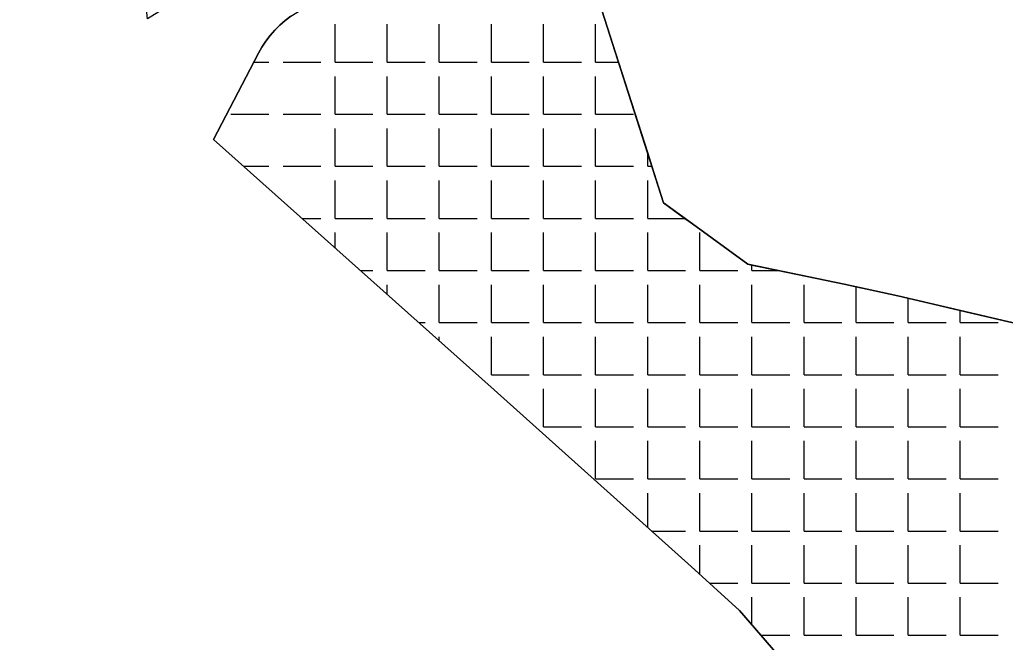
# Model space of a CAD drawing. Extents: x 427903 to 430077, y 4477233 to 4480385.
# Drawn here: x 428115.6 to 428247.7, y 4477773.8 to 4477857.3 of the extents above; entities that cross this region are included whole.
import ezdxf

# ---------------------------------------------------------------- set-up
doc = ezdxf.new("R2010")
doc.units = 0
for name, color, linetype in [('KIYI', 7, 'Continuous'), ('KIYIKENARCIZGI', 7, 'Continuous'), ('PL_AYA_PARK_DINLENME', 7, 'Continuous'), ('PL_DOLGU', 7, 'Continuous'), ('TR_KIYI', 7, 'Continuous')]:
    doc.layers.add(name, color=color, linetype=linetype)

msp = doc.modelspace()

# ---------------------------------------------------------------- linework, layer by layer
at = {"layer": 'KIYI'}
for p, q in [((428150.44, 4477856.55), (428149.77, 4477855.88)), ((428151.16, 4477857.17), (428150.44, 4477856.55)), ((428151.92, 4477857.74), (428151.16, 4477857.17)), ((428149.14, 4477855.17), (428148.56, 4477854.41)), ((428149.77, 4477855.88), (428149.14, 4477855.17)), ((428148.56, 4477854.41), (428148.04, 4477853.62)), ((428147.57, 4477852.8), (428141.54, 4477841.22)), ((428148.04, 4477853.62), (428147.57, 4477852.8)), ((428141.54, 4477841.22), (428179.19, 4477807.64)), ((428179.19, 4477807.64), (428205.56, 4477783.99)), ((428205.56, 4477783.99), (428212.04, 4477778.07)), ((428212.04, 4477778.07), (428217.8, 4477771.47))]:
    msp.add_line(p, q, dxfattribs=at)
at = {"layer": 'KIYIKENARCIZGI'}
for p, q in [((428201.89, 4477832.72), (428193.23, 4477859.7)), ((428205.74, 4477829.92), (428201.89, 4477832.72)), ((428213.18, 4477824.5), (428205.74, 4477829.92)), ((428226.08, 4477821.84), (428213.18, 4477824.5)), ((428229.18, 4477821.17), (428226.08, 4477821.84)), ((428233.29, 4477820.28), (428229.18, 4477821.17)), ((428250.11, 4477816.33), (428233.29, 4477820.28))]:
    msp.add_line(p, q, dxfattribs=at)
at = {"layer": 'PL_AYA_PARK_DINLENME'}
msp.add_lwpolyline([(428190.14, 4477869.4), (428190.12, 4477869.39), (428192.77, 4477861.15), (428193.23, 4477859.7), (428193.59, 4477858.58), (428195.83, 4477851.6), (428199.75, 4477839.39), (428200.32, 4477837.63), (428201.89, 4477832.72), (428204.74, 4477830.64), (428205.74, 4477829.92), (428213.18, 4477824.5), (428213.72, 4477824.39), (428217.26, 4477823.66), (428226.08, 4477821.84), (428227.69, 4477821.49), (428229.18, 4477821.17), (428233.29, 4477820.28), (428234.68, 4477819.95), (428241.66, 4477818.31), (428250.11, 4477816.33)], dxfattribs=at)
at = {"layer": 'PL_DOLGU'}
for points in [[(428217.8, 4477771.47), (428212.04, 4477778.07), (428205.56, 4477783.99), (428179.19, 4477807.64), (428141.54, 4477841.22), (428147.57, 4477852.8), (428148.04, 4477853.62), (428148.56, 4477854.41), (428149.14, 4477855.17), (428149.77, 4477855.88), (428150.44, 4477856.55), (428151.16, 4477857.17), (428151.92, 4477857.74), (428152.72, 4477858.25), (428157.67, 4477861.21), (428157.47, 4477861.08), (428152.5, 4477869.66), (428132.7, 4477857.41), (428122.57, 4477955.47), (428115.56, 4477986.33)], [(428217.8, 4477771.47), (428212.04, 4477778.07), (428205.56, 4477783.99), (428179.19, 4477807.64), (428141.54, 4477841.22), (428147.57, 4477852.8), (428148.04, 4477853.62), (428148.56, 4477854.41), (428149.14, 4477855.17), (428149.77, 4477855.88), (428150.44, 4477856.55), (428151.16, 4477857.17), (428151.92, 4477857.74), (428152.72, 4477858.25), (428157.67, 4477861.21), (428157.47, 4477861.08), (428152.5, 4477869.66), (428132.7, 4477857.41), (428122.57, 4477955.47), (428115.56, 4477986.33)], [(428161.5, 4477959.01), (428182.61, 4477892.78), (428190.12, 4477869.39), (428193.23, 4477859.7), (428201.89, 4477832.72), (428205.74, 4477829.92), (428213.18, 4477824.5), (428226.08, 4477821.84), (428229.18, 4477821.17), (428233.29, 4477820.28), (428250.11, 4477816.33), (428272.47, 4477782.68), (428280.69, 4477761.95), (428286.59, 4477747.04), (428300.47, 4477699.19), (428312.49, 4477657.79), (428312.42, 4477633.89), (428318.35, 4477567.97)], [(428161.5, 4477959.01), (428182.61, 4477892.78), (428190.12, 4477869.39), (428193.23, 4477859.7), (428201.89, 4477832.72), (428205.74, 4477829.92), (428213.18, 4477824.5), (428226.08, 4477821.84), (428229.18, 4477821.17), (428233.29, 4477820.28), (428250.11, 4477816.33), (428272.47, 4477782.68), (428280.69, 4477761.95), (428286.59, 4477747.04), (428300.47, 4477699.19), (428312.49, 4477657.79), (428312.42, 4477633.89), (428318.35, 4477567.97)]]:
    msp.add_lwpolyline(points, dxfattribs=at)
at = {"layer": 'TR_KIYI'}
for p, q in [((428157.84, 4477851.6), (428157.84, 4477856.68)), ((428164.83, 4477851.6), (428164.83, 4477856.68)), ((428171.81, 4477851.6), (428171.81, 4477856.68)), ((428178.8, 4477851.6), (428178.8, 4477856.68)), ((428185.78, 4477851.6), (428185.78, 4477856.68)), ((428192.77, 4477851.6), (428192.77, 4477856.68)), ((428146.95, 4477851.6), (428148.95, 4477851.6)), ((428150.86, 4477851.6), (428155.94, 4477851.6)), ((428157.84, 4477851.6), (428162.92, 4477851.6)), ((428164.83, 4477851.6), (428169.91, 4477851.6)), ((428171.81, 4477851.6), (428176.89, 4477851.6)), ((428178.8, 4477851.6), (428183.88, 4477851.6)), ((428185.78, 4477851.6), (428190.86, 4477851.6)), ((428192.77, 4477851.6), (428195.83, 4477851.6)), ((428157.84, 4477844.61), (428157.84, 4477849.69)), ((428164.83, 4477844.61), (428164.83, 4477849.69)), ((428171.81, 4477844.61), (428171.81, 4477849.69)), ((428178.8, 4477844.61), (428178.8, 4477849.69)), ((428185.78, 4477844.61), (428185.78, 4477849.69)), ((428192.77, 4477844.61), (428192.77, 4477849.69)), ((428143.87, 4477844.61), (428148.95, 4477844.61)), ((428150.86, 4477844.61), (428155.94, 4477844.61)), ((428157.84, 4477844.61), (428162.92, 4477844.61)), ((428164.83, 4477844.61), (428169.91, 4477844.61)), ((428171.81, 4477844.61), (428176.89, 4477844.61)), ((428178.8, 4477844.61), (428183.88, 4477844.61)), ((428185.78, 4477844.61), (428190.86, 4477844.61)), ((428192.77, 4477844.61), (428197.85, 4477844.61)), ((428157.84, 4477837.63), (428157.84, 4477842.71)), ((428164.83, 4477837.63), (428164.83, 4477842.71)), ((428171.81, 4477837.63), (428171.81, 4477842.71)), ((428178.8, 4477837.63), (428178.8, 4477842.71)), ((428185.78, 4477837.63), (428185.78, 4477842.71)), ((428192.77, 4477837.63), (428192.77, 4477842.71)), ((428199.75, 4477837.63), (428199.75, 4477839.39)), ((428145.57, 4477837.63), (428148.95, 4477837.63)), ((428150.86, 4477837.63), (428155.94, 4477837.63)), ((428157.84, 4477837.63), (428162.92, 4477837.63)), ((428164.83, 4477837.63), (428169.91, 4477837.63)), ((428171.81, 4477837.63), (428176.89, 4477837.63)), ((428178.8, 4477837.63), (428183.88, 4477837.63)), ((428185.78, 4477837.63), (428190.86, 4477837.63)), ((428192.77, 4477837.63), (428197.85, 4477837.63)), ((428199.75, 4477837.63), (428200.32, 4477837.63)), ((428157.84, 4477830.64), (428157.84, 4477835.72)), ((428164.83, 4477830.64), (428164.83, 4477835.72)), ((428171.81, 4477830.64), (428171.81, 4477835.72)), ((428178.8, 4477830.64), (428178.8, 4477835.72)), ((428185.78, 4477830.64), (428185.78, 4477835.72)), ((428192.77, 4477830.64), (428192.77, 4477835.72)), ((428199.75, 4477830.64), (428199.75, 4477835.72)), ((428153.4, 4477830.64), (428155.94, 4477830.64)), ((428157.84, 4477830.64), (428162.92, 4477830.64)), ((428164.83, 4477830.64), (428169.91, 4477830.64)), ((428171.81, 4477830.64), (428176.89, 4477830.64)), ((428178.8, 4477830.64), (428183.88, 4477830.64)), ((428185.78, 4477830.64), (428190.86, 4477830.64)), ((428192.77, 4477830.64), (428197.85, 4477830.64)), ((428199.75, 4477830.64), (428204.74, 4477830.64)), ((428157.84, 4477826.68), (428157.84, 4477828.74)), ((428164.83, 4477823.66), (428164.83, 4477828.74)), ((428171.81, 4477823.66), (428171.81, 4477828.74)), ((428178.8, 4477823.66), (428178.8, 4477828.74)), ((428185.78, 4477823.66), (428185.78, 4477828.74)), ((428192.77, 4477823.66), (428192.77, 4477828.74)), ((428199.75, 4477823.66), (428199.75, 4477828.74)), ((428206.74, 4477823.66), (428206.74, 4477828.74)), ((428161.23, 4477823.66), (428162.92, 4477823.66)), ((428164.83, 4477823.66), (428169.91, 4477823.66)), ((428171.81, 4477823.66), (428176.89, 4477823.66)), ((428178.8, 4477823.66), (428183.88, 4477823.66)), ((428185.78, 4477823.66), (428190.86, 4477823.66)), ((428192.77, 4477823.66), (428197.85, 4477823.66)), ((428199.75, 4477823.66), (428204.83, 4477823.66)), ((428206.74, 4477823.66), (428211.82, 4477823.66)), ((428213.72, 4477823.66), (428213.72, 4477824.39)), ((428213.72, 4477823.66), (428217.26, 4477823.66)), ((428164.83, 4477820.45), (428164.83, 4477821.75)), ((428171.81, 4477816.67), (428171.81, 4477821.75)), ((428178.8, 4477816.67), (428178.8, 4477821.75)), ((428185.78, 4477816.67), (428185.78, 4477821.75)), ((428192.77, 4477816.67), (428192.77, 4477821.75)), ((428199.75, 4477816.67), (428199.75, 4477821.75)), ((428206.74, 4477816.67), (428206.74, 4477821.75)), ((428213.72, 4477816.67), (428213.72, 4477821.75)), ((428220.71, 4477816.67), (428220.71, 4477821.75)), ((428227.69, 4477816.67), (428227.69, 4477821.49)), ((428234.68, 4477816.67), (428234.68, 4477819.95)), ((428241.66, 4477816.67), (428241.66, 4477818.31)), ((428169.06, 4477816.67), (428169.91, 4477816.67)), ((428171.81, 4477816.67), (428176.89, 4477816.67)), ((428178.8, 4477816.67), (428183.88, 4477816.67)), ((428185.78, 4477816.67), (428190.86, 4477816.67)), ((428192.77, 4477816.67), (428197.85, 4477816.67)), ((428199.75, 4477816.67), (428204.83, 4477816.67)), ((428206.74, 4477816.67), (428211.82, 4477816.67)), ((428213.72, 4477816.67), (428218.8, 4477816.67)), ((428220.71, 4477816.67), (428225.79, 4477816.67)), ((428227.69, 4477816.67), (428232.77, 4477816.67)), ((428234.68, 4477816.67), (428239.76, 4477816.67)), ((428241.66, 4477816.67), (428246.74, 4477816.67)), ((428171.81, 4477814.22), (428171.81, 4477814.77)), ((428178.8, 4477809.69), (428178.8, 4477814.77)), ((428185.78, 4477809.69), (428185.78, 4477814.77)), ((428192.77, 4477809.69), (428192.77, 4477814.77)), ((428199.75, 4477809.69), (428199.75, 4477814.77)), ((428206.74, 4477809.69), (428206.74, 4477814.77)), ((428213.72, 4477809.69), (428213.72, 4477814.77)), ((428220.71, 4477809.69), (428220.71, 4477814.77)), ((428227.69, 4477809.69), (428227.69, 4477814.77)), ((428234.68, 4477809.69), (428234.68, 4477814.77)), ((428241.66, 4477809.69), (428241.66, 4477814.77)), ((428178.8, 4477809.69), (428183.88, 4477809.69)), ((428185.78, 4477809.69), (428190.86, 4477809.69)), ((428192.77, 4477809.69), (428197.85, 4477809.69)), ((428199.75, 4477809.69), (428204.83, 4477809.69)), ((428206.74, 4477809.69), (428211.82, 4477809.69)), ((428213.72, 4477809.69), (428218.8, 4477809.69)), ((428220.71, 4477809.69), (428225.79, 4477809.69)), ((428227.69, 4477809.69), (428232.77, 4477809.69)), ((428234.68, 4477809.69), (428239.76, 4477809.69)), ((428241.66, 4477809.69), (428246.74, 4477809.69)), ((428185.78, 4477802.7), (428185.78, 4477807.78)), ((428192.77, 4477802.7), (428192.77, 4477807.78)), ((428199.75, 4477802.7), (428199.75, 4477807.78)), ((428206.74, 4477802.7), (428206.74, 4477807.78)), ((428213.72, 4477802.7), (428213.72, 4477807.78)), ((428220.71, 4477802.7), (428220.71, 4477807.78)), ((428227.69, 4477802.7), (428227.69, 4477807.78)), ((428234.68, 4477802.7), (428234.68, 4477807.78)), ((428241.66, 4477802.7), (428241.66, 4477807.78)), ((428185.78, 4477802.7), (428190.86, 4477802.7)), ((428192.77, 4477802.7), (428197.85, 4477802.7)), ((428199.75, 4477802.7), (428204.83, 4477802.7)), ((428206.74, 4477802.7), (428211.82, 4477802.7)), ((428213.72, 4477802.7), (428218.8, 4477802.7)), ((428220.71, 4477802.7), (428225.79, 4477802.7)), ((428227.69, 4477802.7), (428232.77, 4477802.7)), ((428234.68, 4477802.7), (428239.76, 4477802.7)), ((428241.66, 4477802.7), (428246.74, 4477802.7)), ((428192.77, 4477795.72), (428192.77, 4477800.8)), ((428199.75, 4477795.72), (428199.75, 4477800.8)), ((428206.74, 4477795.72), (428206.74, 4477800.8)), ((428213.72, 4477795.72), (428213.72, 4477800.8)), ((428220.71, 4477795.72), (428220.71, 4477800.8)), ((428227.69, 4477795.72), (428227.69, 4477800.8)), ((428234.68, 4477795.72), (428234.68, 4477800.8)), ((428241.66, 4477795.72), (428241.66, 4477800.8)), ((428192.77, 4477795.72), (428197.85, 4477795.72)), ((428199.75, 4477795.72), (428204.83, 4477795.72)), ((428206.74, 4477795.72), (428211.82, 4477795.72)), ((428213.72, 4477795.72), (428218.8, 4477795.72)), ((428220.71, 4477795.72), (428225.79, 4477795.72)), ((428227.69, 4477795.72), (428232.77, 4477795.72)), ((428234.68, 4477795.72), (428239.76, 4477795.72)), ((428241.66, 4477795.72), (428246.74, 4477795.72)), ((428199.75, 4477789.2), (428199.75, 4477793.81)), ((428206.74, 4477788.73), (428206.74, 4477793.81)), ((428213.72, 4477788.73), (428213.72, 4477793.81)), ((428220.71, 4477788.73), (428220.71, 4477793.81)), ((428227.69, 4477788.73), (428227.69, 4477793.81)), ((428234.68, 4477788.73), (428234.68, 4477793.81)), ((428241.66, 4477788.73), (428241.66, 4477793.81)), ((428200.28, 4477788.73), (428204.83, 4477788.73)), ((428206.74, 4477788.73), (428211.82, 4477788.73)), ((428213.72, 4477788.73), (428218.8, 4477788.73)), ((428220.71, 4477788.73), (428225.79, 4477788.73)), ((428227.69, 4477788.73), (428232.77, 4477788.73)), ((428234.68, 4477788.73), (428239.76, 4477788.73)), ((428241.66, 4477788.73), (428246.74, 4477788.73)), ((428206.74, 4477782.92), (428206.74, 4477786.83)), ((428213.72, 4477781.75), (428213.72, 4477786.83)), ((428220.71, 4477781.75), (428220.71, 4477786.83)), ((428227.69, 4477781.75), (428227.69, 4477786.83)), ((428234.68, 4477781.75), (428234.68, 4477786.83)), ((428241.66, 4477781.75), (428241.66, 4477786.83)), ((428208.02, 4477781.75), (428211.82, 4477781.75)), ((428213.72, 4477781.75), (428218.8, 4477781.75)), ((428220.71, 4477781.75), (428225.79, 4477781.75)), ((428227.69, 4477781.75), (428232.77, 4477781.75)), ((428234.68, 4477781.75), (428239.76, 4477781.75)), ((428241.66, 4477781.75), (428246.74, 4477781.75)), ((428213.72, 4477776.14), (428213.72, 4477779.84)), ((428220.71, 4477774.76), (428220.71, 4477779.84)), ((428227.69, 4477774.76), (428227.69, 4477779.84)), ((428234.68, 4477774.76), (428234.68, 4477779.84)), ((428241.66, 4477774.76), (428241.66, 4477779.84)), ((428214.93, 4477774.76), (428218.8, 4477774.76)), ((428220.71, 4477774.76), (428225.79, 4477774.76)), ((428227.69, 4477774.76), (428232.77, 4477774.76)), ((428234.68, 4477774.76), (428239.76, 4477774.76)), ((428241.66, 4477774.76), (428246.74, 4477774.76))]:
    msp.add_line(p, q, dxfattribs=at)

doc.saveas('drawing.dxf')
